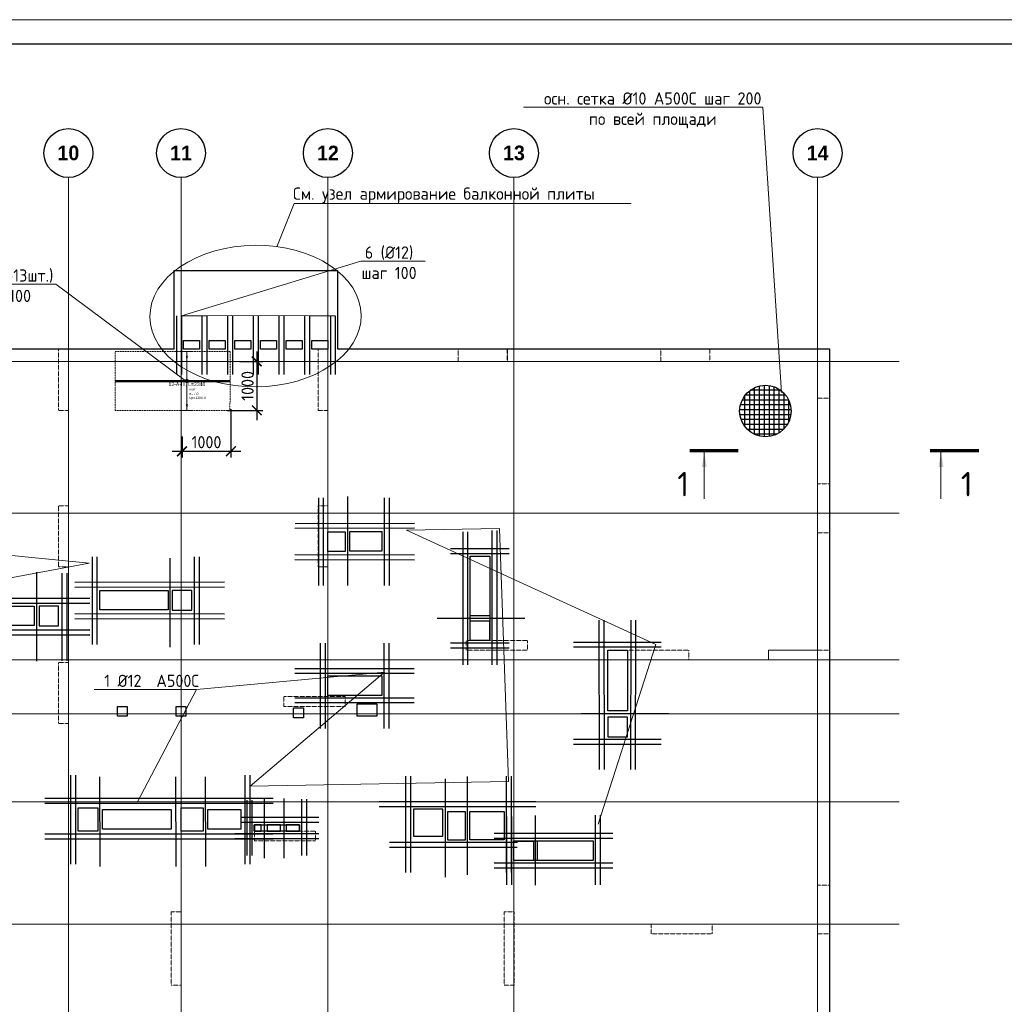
# Model space of a CAD drawing. Header units: millimetres. Extents: x -42044588 to 856694, y -806701 to 941911.
# Tile 858 of 1056: x -68838 to -48730, y -181762 to -161640. Entities that reach past the tile are written whole.
import ezdxf
from ezdxf import colors
from ezdxf.entities.mleader import LeaderData, LeaderLine
from ezdxf.enums import TextEntityAlignment as Align
from ezdxf.math import Vec2, Vec3

# ---------------------------------------------------------------- set-up
doc = ezdxf.new("R2010")
doc.units = ezdxf.units.MM
doc.set_wipeout_variables(frame=1)
for name, pattern in [('01 Штриховая _4 мм_', [6, 3.5, -2.5]), ('______5', [1100, 800, -100, 100, -100]), ('DASHED', [7, 5, -2, 0]), ('GOST2.303 4', [7, 5, -2, 0]), ('осевая', [50.8, 31.75, -6.35, 6.35, -6.35])]:
    doc.linetypes.add(name, pattern=pattern)
for name, color, linetype, lineweight in [('_0.25', 114, 'Continuous', 25), ('_0.5', 94, 'Continuous', 50), ('RAZMER', 100, 'Continuous', 15), ('АрмСтер', 2, 'Continuous', 50), ('контур распр. стерхней', 2, 'GOST2.303 4', 20), ('Оси', 40, '______5', 18), ('Перекрытие ж_бетон', 1, 'Continuous', 30), ('подоснова', 151, 'Continuous', 5), ('РАЗМЕРЫ', 1, 'Continuous', 9), ('СТЕНЫ', 3, 'Continuous', 30), ('ТОНКИЕ', 7, 'Continuous', 9), ('Узлы', 7, 'Continuous', 0)]:
    doc.layers.add(name, color=color, linetype=linetype, lineweight=lineweight)
doc.layers.add('АрмСтер_атрибуты', color=2, linetype='Continuous', lineweight=0, plot=False)
doc.layers.add('Колонна_ бетон', color=7, linetype='Continuous', lineweight=50, true_color=0xb4b496)
doc.layers.add('ТОЛСТЫЕ_ОСНОВНЫЕ', color=6, linetype='Continuous')
doc.styles.add('Century Gothic', font='GOTHIC.TTF')
doc.styles.add('GOST-2.304_Type-B', font='GOST_Common.ttf')
doc.styles.get("Standard").update_dxf_attribs({"font": 'arial.ttf'})
doc.styles.add('Аннотативный', font='arial.ttf')
doc.dimstyles.new('СПДС', dxfattribs={"dimscale": 100, "dimtxt": 2.5, "dimasz": 2, "dimexe": 1.25, "dimexo": 0, "dimtad": 1, "dimdec": 0, "dimrnd": 5, "dimtxsty": 'GOST-2.304_Type-B', "dimblk": 'ARCHTICK', "dimcen": 2.5, "dimdle": 2, "dimclrd": 1, "dimclre": 1, "dimclrt": 1, "dimadec": 0, "dimazin": 2, "dimtfac": 0.75, "dimtdec": 0, "dimtmove": 1, "dimatfit": 3, "dimfxl": 0, "dimtolj": 1, "dimarcsym": 0})

# ---------------------------------------------------------------- blocks, each defined once
blk = doc.blocks.new('*U6686')
at = {"layer": 'ТОЛСТЫЕ_ОСНОВНЫЕ', "color": 6}
blk.add_lwpolyline([(20, 5), (886, 5), (886, 415), (20, 415)], close=True, dxfattribs=at)
at = {"layer": 'ТОНКИЕ'}
blk.add_lwpolyline([(0, 0), (891, 0), (891, 420), (0, 420)], close=True, dxfattribs=at)
blk = doc.blocks.new('NSY101')
at = {"color": 0, "linetype": 'ByBlock', "lineweight": -2}
blk.add_circle((0, 0), 50, dxfattribs=at)
blk = doc.blocks.new('СЛОЖНЫЙ_ОБЪЕКТ_17')
at = {"layer": 'Оси', "color": 16, "linetype": 'Continuous', "lineweight": 25, "transparency": 33554687, "xscale": 9.999999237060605, "yscale": 9.999999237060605, "zscale": 9.999999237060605}
blk.add_blockref('NSY101', (36213, -989), dxfattribs=at)
at = {"layer": 'Оси', "color": 16, "linetype": 'Continuous', "lineweight": 25, "transparency": 33554687, "insert": (36213, -989), "char_height": 300, "width": 620, "attachment_point": 5, "style": 'Century Gothic'}
blk.add_mtext('\\A1;{\\fCentury Gothic|i0|b1;\\H300.000000;\\W1.000000;\\C16;10}\\P', dxfattribs=at)
blk = doc.blocks.new('СЛОЖНЫЙ_ОБЪЕКТ_18')
at = {"layer": 'Оси', "color": 16, "linetype": 'Continuous', "lineweight": 25, "transparency": 33554687, "xscale": 9.999999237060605, "yscale": 9.999999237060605, "zscale": 9.999999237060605}
blk.add_blockref('NSY101', (38513, -989), dxfattribs=at)
at = {"layer": 'Оси', "color": 16, "linetype": 'Continuous', "lineweight": 25, "transparency": 33554687, "insert": (38513, -989), "char_height": 300, "width": 620, "attachment_point": 5, "style": 'Century Gothic'}
blk.add_mtext('\\A1;{\\fCentury Gothic|i0|b1;\\H300.000000;\\W1.000000;\\C16;11}\\P', dxfattribs=at)
blk = doc.blocks.new('СЛОЖНЫЙ_ОБЪЕКТ_19')
at = {"layer": 'Оси', "color": 16, "linetype": 'Continuous', "lineweight": 25, "transparency": 33554687, "xscale": 9.999999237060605, "yscale": 9.999999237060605, "zscale": 9.999999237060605}
blk.add_blockref('NSY101', (41513, -989), dxfattribs=at)
at = {"layer": 'Оси', "color": 16, "linetype": 'Continuous', "lineweight": 25, "transparency": 33554687, "insert": (41513, -989), "char_height": 300, "width": 620, "attachment_point": 5, "style": 'Century Gothic'}
blk.add_mtext('\\A1;{\\fCentury Gothic|i0|b1;\\H300.000000;\\W1.000000;\\C16;12}\\P', dxfattribs=at)
blk = doc.blocks.new('СЛОЖНЫЙ_ОБЪЕКТ_20')
at = {"layer": 'Оси', "color": 16, "linetype": 'Continuous', "lineweight": 25, "transparency": 33554687, "xscale": 9.999999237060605, "yscale": 9.999999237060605, "zscale": 9.999999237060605}
blk.add_blockref('NSY101', (45313, -989), dxfattribs=at)
at = {"layer": 'Оси', "color": 16, "linetype": 'Continuous', "lineweight": 25, "transparency": 33554687, "insert": (45313, -989), "char_height": 300, "width": 620, "attachment_point": 5, "style": 'Century Gothic'}
blk.add_mtext('\\A1;{\\fCentury Gothic|i0|b1;\\H300.000000;\\W1.000000;\\C16;13}\\P', dxfattribs=at)
blk = doc.blocks.new('СЛОЖНЫЙ_ОБЪЕКТ_21')
at = {"layer": 'Оси', "color": 16, "linetype": 'Continuous', "lineweight": 25, "transparency": 33554687, "xscale": 9.999999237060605, "yscale": 9.999999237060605, "zscale": 9.999999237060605}
blk.add_blockref('NSY101', (51513, -989), dxfattribs=at)
at = {"layer": 'Оси', "color": 16, "linetype": 'Continuous', "lineweight": 25, "transparency": 33554687, "insert": (51513, -989), "char_height": 300, "width": 620, "attachment_point": 5, "style": 'Century Gothic'}
blk.add_mtext('\\A1;{\\fCentury Gothic|i0|b1;\\H300.000000;\\W1.000000;\\C16;14}\\P', dxfattribs=at)
blk = doc.blocks.new('оси блок 2')
at = {"layer": 'Оси', "color": 16, "linetype": 'осевая', "lineweight": 0, "ltscale": 0.25, "transparency": 33554687}
for p, q in [((-54204.7, -322543), (-54204.7, -347914.1)), ((-51904.7, -322543), (-51904.7, -347914.1)), ((-48904.7, -322543), (-48904.7, -347914.1)), ((-45104.7, -322543), (-45104.7, -347914.1)), ((-38904.7, -322543), (-38904.7, -347914.1)), ((-89822.3, -326301.3), (-37238.5, -326301.3)), ((-89822.3, -329401.3), (-37238.5, -329401.3)), ((-89822.3, -332401.3), (-37238.5, -332401.3)), ((-89822.3, -333501.3), (-37238.5, -333501.3)), ((-89822.3, -335301.3), (-37238.5, -335301.3)), ((-89822.3, -337801.3), (-37238.5, -337801.3))]:
    blk.add_line(p, q, dxfattribs=at)
at = {"layer": 'Оси', "color": 16, "linetype": 'Continuous', "lineweight": 25, "transparency": 33554687}
for name in ['СЛОЖНЫЙ_ОБЪЕКТ_17', 'СЛОЖНЫЙ_ОБЪЕКТ_18', 'СЛОЖНЫЙ_ОБЪЕКТ_19', 'СЛОЖНЫЙ_ОБЪЕКТ_20', 'СЛОЖНЫЙ_ОБЪЕКТ_21']:
    blk.add_blockref(name, (-90418.2, -321053.5), dxfattribs=at)
blk = doc.blocks.new('_None')
blk = doc.blocks.new('*U1262')
at = {"layer": 'РАЗМЕРЫ'}
for p, q in [((112, 600), (-112, 600)), ((112, -600), (-112, -600))]:
    blk.add_line(p, q, dxfattribs=at)
at = {"layer": 'РАЗМЕРЫ', "ltscale": 15}
blk.add_line((0, -600), (0, 600), dxfattribs=at)
at = {"layer": 'РАЗМЕРЫ'}
for points in [[(0, 600), (21, 475), (-21, 475)], [(0, -600), (21, -475), (-21, -475)]]:
    blk.add_solid(points, dxfattribs=at)
at = {"layer": 'АрмСтер_атрибуты', "color": 215, "ltscale": 15, "style": 'Аннотативный'}
for s, p in [('шаг', (51, -194)), ('Lр=', (50, -368)), ('n=', (51, -285))]:
    blk.add_text(s, height=50, dxfattribs=at).set_placement(p)
at = {"layer": 'АрмСтер_атрибуты', "color": 215, "style": 'Аннотативный'}
for tag, p, flags in [('ШАГ', (191, -194), 10), ('КОЛ', (138, -285), 8), ('ШИРИНА', (173, -368), 8)]:
    blk.add_attdef(tag, p, '', height=50, dxfattribs=dict(at, flags=flags))
at = {"layer": 'АрмСтер_атрибуты', "flags": 9}
for tag, p in [('МАССА', (-1034, -1210)), ('ОБОЗНАЧЕНИЕ', (-1034, -1324))]:
    blk.add_attdef(tag, p, '', height=75, dxfattribs=at)
at = {"linetype": 'Continuous', "lineweight": 0}
blk.add_wipeout([(35, 0), (28, 21), (11, 33), (-11, 33), (-28, 21), (-35, 0), (-28, -21), (-11, -33), (11, -33), (28, -21)], dxfattribs=at)
at = {"color": 0, "linetype": 'ByBlock', "lineweight": -2, "ltscale": 100}
blk.add_line((-1463, 0), (877, 0), dxfattribs=at)
at = {"layer": 'РАЗМЕРЫ'}
blk.add_circle((0, 0), 35, dxfattribs=at)
at = {"layer": 'АрмСтер_атрибуты', "style": 'Аннотативный', "flags": 8}
blk.add_attdef('ПОЗ', (110, 30), '', height=75, dxfattribs=at)
blk.add_attdef('НАИМЕНОВАНИЕ', text='', height=75, dxfattribs=at).set_placement((0, -29), align=Align.TOP_CENTER)
blk = doc.blocks.new('_ArchTick')
at = {"color": 0, "linetype": 'ByBlock', "const_width": 0.15}
blk.add_lwpolyline([(-0.5, -0.5), (0.5, 0.5)], dxfattribs=at)
blk = doc.blocks.new('*D1676')
at = {"layer": 'DEFPOINTS', "color": 0, "transparency": 16777216}
for p in [(-64523, -169603, 360), (-65523, -170159), (-64523, -170461)]:
    blk.add_point(p, dxfattribs=at)
at = {"layer": 'РАЗМЕРЫ', "color": 1, "lineweight": -2, "transparency": 16777216}
for p, q in [((-64523, -169603), (-64523, -170586)), ((-65523, -170159), (-65523, -170586)), ((-65723, -170461), (-64323, -170461))]:
    blk.add_line(p, q, dxfattribs=at)
at = {"layer": 'РАЗМЕРЫ', "color": 1, "lineweight": -2, "transparency": 16777216, "xscale": 200, "yscale": 200, "zscale": 200, "rotation": 180}
blk.add_blockref('_ArchTick', (-65523, -170461), dxfattribs=at)
at = {"layer": 'РАЗМЕРЫ', "color": 1, "lineweight": -2, "transparency": 16777216, "xscale": 200, "yscale": 200, "zscale": 200}
blk.add_blockref('_ArchTick', (-64523, -170461), dxfattribs=at)
at = {"layer": 'РАЗМЕРЫ', "color": 1, "lineweight": 0, "transparency": 16777216, "insert": (-65023, -170274), "char_height": 250, "attachment_point": 5, "style": 'GOST-2.304_Type-B'}
blk.add_mtext('\\A1;1000', dxfattribs=at)
blk = doc.blocks.new('*D1677')
at = {"layer": 'DEFPOINTS', "color": 0, "transparency": 16777216}
for p in [(-64352, -168624), (-64597, -169624, 360), (-63996, -169624)]:
    blk.add_point(p, dxfattribs=at)
at = {"layer": 'РАЗМЕРЫ', "color": 1, "lineweight": -2, "transparency": 16777216}
for p, q in [((-63996, -168424), (-63996, -169824)), ((-64352, -168624), (-63871, -168624)), ((-64597, -169624), (-63871, -169624))]:
    blk.add_line(p, q, dxfattribs=at)
at = {"layer": 'РАЗМЕРЫ', "color": 1, "lineweight": -2, "transparency": 16777216, "xscale": 200, "yscale": 200, "zscale": 200}
for p, rotation in [((-63996, -168624), 90), ((-63996, -169624), 270)]:
    blk.add_blockref('_ArchTick', p, dxfattribs=dict(at, rotation=rotation))
at = {"layer": 'РАЗМЕРЫ', "color": 1, "lineweight": 0, "transparency": 16777216, "insert": (-64184, -169124), "char_height": 250, "attachment_point": 5, "rotation": 90, "style": 'GOST-2.304_Type-B'}
blk.add_mtext('\\A1;1000', dxfattribs=at)
blk = doc.blocks.new('подложка стн 1-го этажа')
at = {"layer": 'Колонна_ бетон', "color": 252, "linetype": 'DASHED', "lineweight": 0, "ltscale": 0.5, "true_color": 0x939598, "transparency": 33554687}
for p, q in [((55094, 26362, -200), (55094, 26362, -200)), ((54844, 26112, -200), (54844, 26112, -200)), ((39544, 23162, -200), (39344, 23162, -200)), ((39344, 23162, -200), (39344, 23162, -200)), ((39344, 21912, -200), (39344, 23162, -200)), ((39544, 23162, -200), (39544, 23162, -200)), ((39544, 23162, -200), (39544, 21912, -200)), ((44644, 23162, -200), (44644, 23162, -200)), ((44644, 23162, -200), (44844, 23162, -200)), ((44644, 23162, -200), (44644, 21912, -200)), ((44844, 23162, -200), (44844, 23162, -200)), ((44844, 21912, -200), (44844, 23162, -200)), ((39344, 21912, -200), (39544, 21912, -200)), ((39344, 21912, -200), (39344, 21912, -200)), ((39544, 21912, -200), (39544, 21912, -200)), ((44844, 21912, -200), (44644, 21912, -200)), ((44644, 21912, -200), (44644, 21912, -200)), ((44844, 21912, -200), (44844, 21912, -200)), ((47669, 20412, -200), (47669, 20212, -200)), ((48919, 20412, -200), (47669, 20412, -200)), ((47669, 20412, -200), (47669, 20412, -200)), ((48919, 20412, -200), (48919, 20412, -200)), ((48919, 20212, -200), (48919, 20412, -200)), ((47669, 20212, -200), (47669, 20212, -200)), ((48919, 20212, -200), (47669, 20212, -200)), ((48919, 20212, -200), (48919, 20212, -200)), ((50964, 20212, -200), (50964, 20012, -200)), ((50964, 20212, -200), (50964, 20212, -200)), ((52214, 20212, -200), (50964, 20212, -200)), ((52214, 20212, -200), (52214, 20012, -200)), ((52214, 20212, -200), (52214, 20212, -200)), ((39344, 19962, -200), (39344, 19962, -200)), ((39544, 19962, -200), (39344, 19962, -200)), ((39344, 18712, -200), (39344, 19962, -200)), ((39544, 19962, -200), (39544, 19962, -200)), ((39544, 19962, -200), (39544, 18712, -200)), ((50964, 20012, -200), (50964, 20012, -200)), ((50964, 20012, -200), (52214, 20012, -200)), ((52214, 20012, -200), (52214, 20012, -200)), ((43944, 19062, -200), (43944, 19262, -200)), ((43944, 19262, -200), (43944, 19262, -200)), ((45194, 19262, -200), (43944, 19262, -200)), ((45194, 19262, -200), (45194, 19262, -200)), ((45194, 19262, -200), (45194, 19062, -200)), ((43944, 19062, -200), (43944, 19062, -200)), ((45194, 19062, -200), (43944, 19062, -200)), ((45194, 19062, -200), (45194, 19062, -200)), ((39344, 18712, -200), (39344, 18712, -200)), ((39544, 18712, -200), (39344, 18712, -200)), ((39544, 18712, -200), (39544, 18712, -200)), ((43343, 16512, -200), (43343, 16512, -200)), ((44593, 16512, -200), (43343, 16512, -200)), ((43343, 16512, -200), (43343, 16312, -200)), ((44593, 16512, -200), (44593, 16512, -200)), ((44593, 16312, -200), (44593, 16512, -200)), ((43343, 16312, -200), (43343, 16312, -200)), ((43343, 16312, -200), (44593, 16312, -200)), ((44593, 16312, -200), (44593, 16312, -200)), ((41644, 14862, -200), (41644, 14862, -200)), ((41644, 14862, -200), (41844, 14862, -200)), ((41644, 13362, -200), (41644, 14862, -200)), ((41844, 14862, -200), (41844, 14862, -200)), ((41844, 13362, -200), (41844, 14862, -200)), ((48644, 14862, -200), (48444, 14862, -200)), ((48444, 14862, -200), (48444, 14862, -200)), ((48444, 13362, -200), (48444, 14862, -200)), ((48644, 14862, -200), (48644, 14862, -200)), ((48644, 14862, -200), (48644, 13362, -200)), ((51444, 14412, -200), (51444, 14612, -200)), ((51444, 14612, -200), (51444, 14612, -200)), ((51444, 14612, -200), (52694, 14612, -200)), ((52694, 14612, -200), (52694, 14412, -200)), ((52694, 14612, -200), (52694, 14612, -200)), ((51444, 14412, -200), (51444, 14412, -200)), ((52694, 14412, -200), (51444, 14412, -200)), ((52694, 14412, -200), (52694, 14412, -200)), ((41844, 13362, -200), (41644, 13362, -200)), ((41644, 13362, -200), (41644, 13362, -200)), ((41844, 13362, -200), (41844, 13362, -200)), ((48444, 13362, -200), (48644, 13362, -200)), ((48444, 13362, -200), (48444, 13362, -200)), ((48644, 13362, -200), (48644, 13362, -200))]:
    blk.add_line(p, q, dxfattribs=at)
for points, elevation in [([(39344, 26362), (39544, 26362), (39544, 25112), (39344, 25112)], -560), ([(44644, 26362), (44844, 26362), (44844, 25112), (44644, 25112)], -560), ([(47504, 26362), (48504, 26362), (48504, 26112), (47504, 26112)], -360), ([(47504, 26362), (48514, 26362), (48514, 26112), (47504, 26112)], -560), ([(51644, 26362), (52644, 26362), (52644, 26112), (51644, 26112)], -360), ([(54844, 26362), (55094, 26362), (55094, 25362), (54844, 25362)], -560), ([(54844, 23612), (55094, 23612), (55094, 22612), (54844, 22612)], -360), ([(54844, 23612), (55094, 23612), (55094, 22612), (54844, 22612)], -560), ([(55094, 20212), (53844, 20212), (53844, 20012), (55094, 20012)], -560), ([(54844, 15412), (55094, 15412), (55094, 14412), (54844, 14412)], -560)]:
    blk.add_lwpolyline(points, close=True, dxfattribs=dict(at, elevation=elevation))
at = {"layer": 'СТЕНЫ', "color": 252, "linetype": 'DASHED', "lineweight": 0, "ltscale": 0.5, "true_color": 0x939598, "transparency": 33554687}
for p, q in [((53844, 20212, -200), (54844, 20212, -200)), ((53844, 20012, -200), (53844, 20212, -200)), ((53844, 20212, -200), (53844, 20212, -200)), ((54844, 20212, -200), (54844, 20212, -200)), ((53844, 20012, -200), (53844, 20012, -200)), ((53844, 20012, -200), (54844, 20012, -200)), ((54844, 20012, -200), (54844, 20012, -200))]:
    blk.add_line(p, q, dxfattribs=at)
blk = doc.blocks.new('обрамление Х')
blk.add_blockref('подложка стн 1-го этажа', (-104622, -195071, 560))
blk = doc.blocks.new('*U4607')
at = {"layer": '_0.25', "ltscale": 100}
blk.add_lwpolyline([(0, 402), (1619, 402), (1619, 0), (0, 0)], close=True, dxfattribs=at)
at = {"layer": '_0.5', "color": 7, "lineweight": 30, "ltscale": 100}
for p, q in [((-150, 902), (-150, -500)), ((-50, 902), (-50, -500)), ((1669, -500), (1669, 927)), ((1769, -500), (1769, 927)), ((2019, 552), (-400, 552)), ((2019, 452), (-400, 452)), ((-400, -50), (2019, -50)), ((-400, -150), (2019, -150))]:
    blk.add_line(p, q, dxfattribs=at)
blk = doc.blocks.new('*U6769')
at = {"layer": '_0.25', "ltscale": 100}
blk.add_lwpolyline([(0, 130), (920, 130), (920, 0), (0, 0)], close=True, dxfattribs=at)
at = {"layer": '_0.5', "color": 7, "lineweight": 30, "ltscale": 100}
for p, q in [((-150, 630), (-150, -500)), ((-50, 630), (-50, -500)), ((970, -500), (970, 655)), ((1070, -500), (1070, 655)), ((1320, 280), (-256, 280)), ((1320, 180), (-256, 180)), ((-400, -50), (1320, -50)), ((-400, -150), (1320, -150))]:
    blk.add_line(p, q, dxfattribs=at)
blk = doc.blocks.new('*U6770')
at = {"layer": '_0.25', "ltscale": 100}
blk.add_lwpolyline([(0, 1722), (401, 1722), (401, 0), (0, 0)], close=True, dxfattribs=at)
at = {"layer": '_0.5', "color": 7, "lineweight": 30, "ltscale": 100}
for p, q in [((-150, 2222), (-150, -500)), ((-50, 2222), (-50, -500)), ((451, -500), (451, 2247)), ((551, -500), (551, 2247)), ((801, 1872), (-400, 1872)), ((801, 1772), (-400, 1772)), ((-400, -50), (801, -50)), ((-400, -150), (801, -150))]:
    blk.add_line(p, q, dxfattribs=at)
blk = doc.blocks.new('блочина')
at = {"layer": 'Перекрытие ж_бетон', "color": 4}
for points in [[(140763, 63798), (140763, 63398), (140413, 63398), (140413, 63798)], [(140861, 63400), (140861, 63800), (141511, 63800), (141511, 63400)], [(143317, 63300), (143717, 63300), (143717, 62080), (143317, 62080)], [(135753, 62200), (135753, 62600), (137153, 62600), (137153, 62200)], [(137233, 62598), (137233, 62198), (137633, 62198), (137633, 62598)], [(133013, 61880), (133013, 62280), (134413, 62280), (134413, 61880)], [(134513, 62278), (134513, 61878), (134913, 61878), (134913, 62278)], [(146133, 61378), (146533, 61378), (146533, 60138), (146133, 60138)], [(140413, 60455), (140413, 60855), (141513, 60855), (141513, 60455)], [(141413, 60030), (141013, 60030), (141013, 60280), (141413, 60280)], [(135313, 58158), (135713, 58158), (135713, 57678), (135313, 57678)], [(137413, 58158), (137863, 58158), (137863, 57678), (137413, 57678)], [(135813, 57720), (135813, 58120), (137213, 58120), (137213, 57720)], [(137963, 57720), (137963, 58120), (138633, 58120), (138633, 57720)], [(142763, 57580), (142763, 58130), (142163, 58130), (142163, 57580)], [(143213, 58078), (143213, 57498), (142862, 57498), (142862, 58078)], [(143313, 57500), (143313, 58080), (144013, 58080), (144013, 57500)], [(144613, 57478), (144613, 57078), (144213, 57078), (144213, 57478)], [(144693, 57080), (144693, 57480), (145833, 57480), (145833, 57080)]]:
    blk.add_lwpolyline(points, close=True, dxfattribs=at)
for points, elevation in [([(143318, 61978), (143716, 61978), (143716, 61578), (143318, 61578)], 4500), ([(139052, 57810), (138912, 57810), (138912, 57680), (139052, 57680)], 360), ([(139442, 57810), (139172, 57810), (139172, 57680), (139442, 57680)], 360), ([(139832, 57810), (139562, 57810), (139562, 57680), (139832, 57680)], 360)]:
    blk.add_lwpolyline(points, close=True, dxfattribs=dict(at, elevation=elevation))
at = {"layer": 'Перекрытие ж_бетон', "color": 4, "ltscale": 100}
for points in [[(136313, 60028), (136113, 60028), (136113, 60228), (136313, 60228)], [(139913, 60198), (139913, 59998), (139713, 59998), (139713, 60198)]]:
    blk.add_lwpolyline(points, close=True, dxfattribs=at)
at = {"layer": 'Перекрытие ж_бетон', "color": 4, "ltscale": 100, "elevation": 4500}
blk.add_lwpolyline([(137513, 60028), (137313, 60028), (137313, 60228), (137513, 60228)], close=True, dxfattribs=at)
at = {"layer": 'РАЗМЕРЫ', "color": 4, "lineweight": 30}
blk.add_lwpolyline([(146533, 60010), (146133, 60010), (146133, 59610), (146533, 59610)], close=True, dxfattribs=at)

msp = doc.modelspace()

# ---------------------------------------------------------------- linework, layer by layer
at = {"color": 2, "lineweight": 25, "ltscale": 100}
for p, q in [((-53935.065, -169225.056, 360), (-53935.065, -170050.145, 360)), ((-53301.105, -169213.162, 360), (-53917.116, -169213.162, 360)), ((-53835.065, -169162.713, 360), (-53835.065, -170112.489, 360)), ((-53735.065, -169126.872, 360), (-53735.065, -170148.33, 360)), ((-53635.065, -169112.082, 360), (-53635.065, -170163.119, 360)), ((-53535.065, -169116.548, 360), (-53535.065, -170158.653, 360)), ((-53435.065, -169140.79, 360), (-53435.065, -170134.412, 360)), ((-53335.065, -169187.993, 360), (-53335.065, -170087.208, 360)), ((-53134.223, -169413.162, 360), (-54083.999, -169413.162, 360)), ((-54035.065, -169329.596, 360), (-54035.065, -169945.606, 360)), ((-53196.566, -169313.162, 360), (-54021.655, -169313.162, 360)), ((-53235.065, -169266.828, 360), (-53235.065, -170008.374, 360)), ((-53135.065, -169407.822, 360), (-53135.065, -169867.38, 360)), ((-53083.592, -169613.162, 360), (-54134.629, -169613.162, 360)), ((-53098.381, -169513.162, 360), (-54119.84, -169513.162, 360)), ((-53088.058, -169713.162, 360), (-54130.163, -169713.162, 360)), ((-53112.3, -169813.162, 360), (-54105.922, -169813.162, 360)), ((-53159.503, -169913.162, 360), (-54058.718, -169913.162, 360)), ((-53238.338, -170013.162, 360), (-53979.884, -170013.162, 360)), ((-53379.332, -170113.162, 360), (-53838.889, -170113.162, 360))]:
    msp.add_line(p, q, dxfattribs=at)
at = {"lineweight": 30}
for p, q in [((-62737.173, -171413.837, -360), (-62737.173, -173203.837, -360)), ((-62637.173, -171413.837, -360), (-62637.173, -173203.837, -360)), ((-62141.733, -171385.831, -360), (-62141.733, -173205.831, -360)), ((-61394.525, -171413.837, -360), (-61394.525, -173203.837, -360)), ((-61294.525, -171413.837, -360), (-61294.525, -173203.837, -360)), ((-60774.525, -172033.837, -360), (-63221.358, -172039.11, -360)), ((-60774.525, -171933.837, -360), (-63211.762, -171940.421, -360)), ((-67359.072, -172618.059, -360), (-67359.072, -174408.059, -360)), ((-67259.072, -172618.059, -360), (-67259.072, -174408.059, -360)), ((-65771.899, -172643.428, -360), (-65771.899, -174463.427, -360)), ((-65274.204, -172618.059, -360), (-65274.204, -174408.059, -360)), ((-65174.204, -172618.059, -360), (-65174.204, -174408.059, -360)), ((-60774.525, -172583.837, -360), (-63221.358, -172578.564, -360)), ((-60774.525, -172683.837, -360), (-63221.358, -172678.564, -360)), ((-68495.44, -172929.176, -360), (-68495.44, -174749.176, -360)), ((-67974.06, -172952.687, -360), (-67974.06, -174742.687, -360)), ((-67874.06, -172952.687, -360), (-67874.06, -174742.687, -360)), ((-64654.204, -173138.059, -360), (-67709.274, -173144.642, -360)), ((-64654.204, -173238.059, -360), (-67709.274, -173244.642, -360)), ((-67404.225, -173466.646, -355.112), (-71059.296, -173473.23, -355.112)), ((-67404.225, -173569.049, -355.112), (-71059.296, -173575.633, -355.112)), ((-67404.225, -173566.646, -355.112), (-70459.296, -173573.23, -355.112)), ((-64654.204, -173788.059, -360), (-67709.274, -173781.475, -360)), ((-64654.204, -173888.059, -360), (-67709.274, -173881.475, -360)), ((-60308.755, -173873.625, 120.058), (-58518.755, -173873.625, 120.058)), ((-57008.399, -173908.745), (-57001.816, -176963.815)), ((-56908.399, -173908.745), (-56901.816, -176963.815)), ((-56358.399, -173908.745), (-56364.983, -176963.815)), ((-56258.399, -173908.745), (-56264.983, -176963.815)), ((-67404.06, -174111.057, -360), (-71059.13, -174117.64, -360)), ((-67404.06, -174212.235, -360), (-71059.13, -174218.818, -360)), ((-67404.06, -174122.687, -360), (-70459.13, -174116.103, -360)), ((-67404.06, -174222.687, -360), (-70459.13, -174216.103, -360)), ((-62699.276, -174383.745, -360), (-62699.276, -176123.745, -360)), ((-62599.276, -174383.745, -360), (-62599.276, -176123.745, -360)), ((-61398.868, -174383.745, -360), (-61398.868, -176123.745, -360)), ((-61298.868, -174383.745, -360), (-61298.868, -176123.745, -360)), ((-60779.072, -174903.745, -360), (-63219.276, -174903.745, -360)), ((-60779.072, -175003.745, -360), (-63219.276, -175003.745, -360)), ((-60779.072, -175503.745, -360), (-63219.276, -175503.745, -360)), ((-60779.072, -175603.745, -360), (-63219.276, -175603.745, -360)), ((-55582.416, -175823.968), (-57372.416, -175823.968)), ((-67799.275, -177080.745, -360), (-67799.275, -178900.745, -360)), ((-67699.275, -177080.745, -360), (-67699.275, -178900.745, -360)), ((-67206.9, -177114.932, -360), (-67201.796, -178948.01, -360)), ((-65656.822, -177114.932, -360), (-65651.717, -178948.01, -360)), ((-65050.192, -177114.932, -360), (-65045.087, -178948.01, -360)), ((-64240.894, -177080.745, -360), (-64240.894, -178900.745, -360)), ((-64140.894, -177080.745, -360), (-64140.894, -178900.745, -360)), ((-60952.91, -179069.577), (-60952.91, -177099.697)), ((-60852.91, -179069.577), (-60852.91, -177099.697)), ((-60150.757, -177155.265, -360), (-60149.473, -179165.101, -360)), ((-59702.029, -177108.326, -360), (-59700.745, -179118.161, -360)), ((-58895.582, -179069.577), (-58895.582, -177099.697)), ((-58795.582, -179069.577), (-58795.582, -177099.697)), ((-63661.901, -177557.233, -360), (-68322.104, -177557.233, -360)), ((-63661.901, -177657.233, -360), (-68322.104, -177657.233, -360)), ((-63843.246, -177558.447, 360), (-63843.246, -178775.134, 360)), ((-63444.03, -177558.447, 360), (-63444.03, -178775.134, 360)), ((-58299.029, -177623.439), (-61497.411, -177623.439)), ((-58299.029, -177723.439), (-61497.411, -177723.439)), ((-58308.961, -177902.235, -360), (-58308.961, -179327.873, -360)), ((-63661.901, -178287.233, -360), (-68322.104, -178287.233, -360)), ((-63661.901, -178387.233, -360), (-68322.104, -178387.233, -360)), ((-58671.082, -178455.319), (-61284.658, -178455.319)), ((-58678.491, -178555.319), (-61284.658, -178555.319))]:
    msp.add_line(p, q, dxfattribs=at)
at = {"lineweight": 25}
for p, q in [((-57528.399, -174359.781), (-55738.399, -174359.781)), ((-57528.399, -174459.781), (-55738.399, -174459.781)), ((-57528.399, -176346.318), (-55738.399, -176346.318)), ((-57528.399, -176446.318), (-55738.399, -176446.318))]:
    msp.add_line(p, q, dxfattribs=at)
at = {"ltscale": 100}
msp.add_circle((-53608.436, -169637.601, 360), 526.193, dxfattribs=at)
at = {"layer": 'RAZMER', "lineweight": 30}
for points, elevation in [([(-65635.526, -167694.195), (-65635.568, -168894.195)], 0.196), ([(-65535.526, -167694.195), (-65535.568, -168894.195)], 0.196), ([(-65118.274, -167694.195), (-65118.316, -168894.195)], 0.178), ([(-65018.274, -167694.195), (-65018.316, -168894.195)], 0.178), ([(-64593.287, -167694.195), (-64593.329, -168894.195)], 0.196), ([(-64493.287, -167694.195), (-64493.329, -168894.195)], 0.196), ([(-64068.208, -167694.195), (-64068.249, -168894.195)], 0.107), ([(-63968.208, -167694.195), (-63968.249, -168894.195)], 0.107), ([(-63543.314, -167694.195), (-63543.356, -168894.195)], 0.231), ([(-63443.314, -167694.195), (-63443.356, -168894.195)], 0.231), ([(-63018.327, -167694.195), (-63018.369, -168894.195)], 0.249), ([(-62918.327, -167694.195), (-62918.369, -168894.195)], 0.249), ([(-62493.341, -167694.195), (-62493.382, -168894.195)], 0.178), ([(-62393.341, -167694.195), (-62393.382, -168894.195)], 0.178)]:
    msp.add_lwpolyline(points, dxfattribs=dict(at, elevation=elevation))
at = {"layer": 'контур распр. стерхней', "linetype": '01 Штриховая _4 мм_', "elevation": 360}
msp.add_lwpolyline([(-64543.125, -169624.195), (-66887.682, -169624.195), (-66885.4, -168424.195), (-64540.844, -168424.195)], close=True, dxfattribs=at)
at = {"layer": 'Перекрытие ж_бетон'}
msp.add_lwpolyline([(-72293.202, -185274.195), (-65643.202, -185274.195), (-65643.202, -186874.194), (-62293.662, -186874.194), (-62293.667, -185274.194), (-52293.202, -185274.195), (-52293.202, -168374.195), (-62343.202, -168374.195), (-62343.202, -166774.196), (-65693.202, -166774.196), (-65693.202, -168374.195), (-79133.202, -168374.195)], dxfattribs=at)
for points, elevation in [([(-65168.215, -168374.195), (-65493.215, -168374.195), (-65493.215, -168194.195), (-65168.215, -168194.195)], 0.018), ([(-64643.135, -168374.195), (-64968.135, -168374.195), (-64968.135, -168194.195), (-64643.135, -168194.195)], -0.071), ([(-64118.242, -168374.195), (-64443.242, -168374.195), (-64443.242, -168194.195), (-64118.242, -168194.195)], 0.036), ([(-63593.162, -168374.195), (-63918.162, -168374.195), (-63918.162, -168194.195), (-63593.162, -168194.195)], -0.053), ([(-63068.268, -168374.195), (-63393.268, -168374.195), (-63393.268, -168194.195), (-63068.268, -168194.195)], 0.071), ([(-62543.282, -168374.195), (-62868.282, -168374.195), (-62868.282, -168194.195), (-62543.282, -168194.195)], 0.089)]:
    msp.add_lwpolyline(points, close=True, dxfattribs=dict(at, elevation=elevation))
at = {"layer": 'Узлы', "color": 1, "linetype": 'Continuous', "lineweight": 0}
for p, q in [((-54858.088, -170481.539, 3100), (-54858.088, -171431.539, 3100)), ((-50022.949, -170481.539, 3100), (-50022.949, -171431.539, 3100))]:
    msp.add_line(p, q, dxfattribs=at)
at = {"layer": 'Узлы', "color": 1, "linetype": 'Continuous', "lineweight": 0, "const_width": 70, "elevation": 3100}
for points in [[(-55158.088, -170446.539), (-54158.088, -170446.539)], [(-50246.079, -170446.539), (-49246.079, -170446.539)]]:
    msp.add_lwpolyline(points, dxfattribs=at)
at = {"layer": 'Узлы', "color": 1, "linetype": 'Continuous', "lineweight": 0}
for points in [[(-54858.088, -170481.539, 3100), (-54908.366, -170781.99, 3100), (-54807.81, -170781.99, 3100)], [(-50022.949, -170481.539, 3100), (-50073.227, -170781.99, 3100), (-49972.671, -170781.99, 3100)]]:
    msp.add_solid(points, dxfattribs=at)

# ---------------------------------------------------------------- block references
at = {"xscale": 100, "yscale": 100, "zscale": 100}
msp.add_blockref('*U6686', (-107446.055, -203640.191), dxfattribs=at)
msp.add_blockref('блочина', (-202956.329, -235903.087))
at = {"ltscale": 100}
for name, p in [('*U6770', (-59640.759, -174325.361, 4500)), ('*U6769', (-64046.26, -178223.36, 360)), ('*U4607', (-58745.024, -178823.475))]:
    msp.add_blockref(name, p, dxfattribs=at)
at = {"layer": 'РАЗМЕРЫ'}
msp.add_blockref('оси блок 2', (-13638.484, 157677.301), dxfattribs=at)

# ---------------------------------------------------------------- texts
at = {"layer": 'РАЗМЕРЫ', "char_height": 500, "attachment_point": 5, "style": 'GOST-2.304_Type-B'}
for insert in [(-55288.088, -171131.539, 3100), (-49497.518, -171131.539, 3100)]:
    msp.add_mtext_dynamic_manual_height_columns('1', width=723.87981, gutter_width=25, heights=[0], dxfattribs=dict(at, insert=insert))
at = {"layer": 'Узлы', "color": 80, "linetype": 'Continuous', "lineweight": 0, "style": 'GOST-2.304_Type-B'}
msp.add_text('Плита на отм. +18,900(нижнее армирование)', height=500, dxfattribs=at).set_placement((-82520.278, -163410.63))

# ---------------------------------------------------------------- leaders
at = {"layer": 'подоснова', "color": 2, "ltscale": 0.3}
ml = msp.add_multileader_mtext('Standard', dxfattribs=at)
ml.set_content('осн. сетка %%C10 А500С шаг 200\\Pпо всей площади', color=2, style='GOST-2.304_Type-B')
ml.set_leader_properties(color=256, linetype='ByLayer', lineweight=15)
ml.set_arrow_properties(name='NONE')
ml.build(insert=Vec2(0, 0))
ml.multileader.update_dxf_attribs({"text_left_attachment_type": 6, "text_right_attachment_type": 6, "dogleg_length": 0.1, "arrow_head_size": 18})
ctx = ml.context
ctx.base_point, ctx.char_height, ctx.arrow_head_size, ctx.landing_gap_size, ctx.plane_origin = Vec3(-58155.87, -163424.837, 360), 250, 18, 20, Vec3(-55346.799, -164558.278, 360)
ctx.left_attachment, ctx.right_attachment, ctx.text_align_type = 6, 6, 1
notes = []
notes.append((ctx, [(1, (1, 1, 0), (-53662.74, -163424.837, 360), (-1, 0), 0.1, [(0, [(-53279.236, -169257.759, 360)], 0, [])])]))
ctx.mtext.insert, ctx.mtext.alignment, ctx.mtext.flow_direction = Vec3(-55909.355, -163124.837, 360), 2, 5
ml = msp.add_multileader_mtext('Standard', dxfattribs=at)
ml.set_content('\\pxi0.391,qc;{\\C80;См. узел армирование балконной плиты}', color=2, style='GOST-2.304_Type-B')
ml.set_leader_properties(color=256, linetype='ByLayer', lineweight=15)
ml.set_arrow_properties(name='NONE')
ml.build(insert=Vec2(0, 0))
ml.multileader.update_dxf_attribs({"text_left_attachment_type": 6, "text_right_attachment_type": 6, "dogleg_length": 0.1, "arrow_head_size": 18})
ctx = ml.context
ctx.base_point, ctx.char_height, ctx.arrow_head_size, ctx.landing_gap_size, ctx.plane_origin = Vec3(-63233.363, -165394.897), 250, 18, 20, Vec3(-70717.615, -165241.641)
ctx.left_attachment, ctx.right_attachment, ctx.text_align_type = 6, 6, 1
notes.append((ctx, [(0, (1, 1, 0), (-63233.463, -165394.897), (1, 0), 0.1, [(0, [(-63583.364, -166279.55)], 0, [])])]))
ctx.mtext.insert, ctx.mtext.alignment, ctx.mtext.flow_direction = Vec3(-60223.401, -165069.897), 2, 5
ml = msp.add_multileader_mtext('Standard', dxfattribs=at)
ml.set_content('6 (%%C12)\\Pшаг 100', color=2, style='GOST-2.304_Type-B')
ml.set_leader_properties(color=256, linetype='ByLayer', lineweight=15)
ml.set_arrow_properties(name='NONE')
ml.build(insert=Vec2(0, 0))
ml.multileader.update_dxf_attribs({"text_left_attachment_type": 6, "text_right_attachment_type": 6, "dogleg_length": 0.1, "arrow_head_size": 18})
ctx = ml.context
ctx.base_point, ctx.char_height, ctx.arrow_head_size, ctx.landing_gap_size, ctx.plane_origin = Vec3(-61870.569, -166573.747, 720.089), 250, 18, 20, Vec3(-65372.947, -166986.988, 720.089)
ctx.left_attachment, ctx.right_attachment, ctx.text_align_type = 6, 6, 1
notes.append((ctx, [(0, (1, 1, 0), (-61870.669, -166573.747, 720.089), (1, 0), 0.1, [(6, [(-62393.341, -167694.195, 720.089), (-62918.327, -167694.195, 720.089), (-63457.598, -167688.593, 720.089), (-63968.208, -167694.195, 720.089), (-64507.665, -167688.593, 720.089), (-65018.274, -167694.195, 720.089), (-65535.526, -167694.195, 720.089)], 0, [])])]))
ctx.mtext.insert, ctx.mtext.alignment, ctx.mtext.flow_direction = Vec3(-61295.266, -166273.747, 720.089), 2, 5
ml = msp.add_multileader_mtext('Standard', dxfattribs=at)
ml.set_content('1 %%C12  А500С', color=2, style='GOST-2.304_Type-B')
ml.set_leader_properties(color=256, linetype='ByLayer', lineweight=15)
ml.set_arrow_properties(name='NONE')
ml.build(insert=Vec2(0, 0))
ml.multileader.update_dxf_attribs({"text_left_attachment_type": 6, "text_right_attachment_type": 6, "dogleg_length": 0.1, "arrow_head_size": 18})
ctx = ml.context
ctx.base_point, ctx.char_height, ctx.arrow_head_size, ctx.landing_gap_size, ctx.plane_origin = Vec3(-81941.333, -171480.017, 720), 250, 18, 20, Vec3(-90916.919, -170331.59, 720)
ctx.left_attachment, ctx.right_attachment, ctx.text_align_type = 6, 6, 1
notes.append((ctx, [(1, (1, 1, 0), (-80119.415, -171480.017, 720), (-1, 0), 0.1, [(6, [(-81068.621, -175187.887, 720), (-85043.865, -174613.009, 720), (-86095.517, -172900.598, 720)], 0, []), (3, [(-73544.157, -174906.54, 720), (-72699.766, -177738.777, 720), (-69878.103, -177589.848, 720), (-70475.515, -173313.403, 720), (-67415.783, -172745.98, 720)], 0, [])])]))
ctx.mtext.insert, ctx.mtext.alignment, ctx.mtext.flow_direction = Vec3(-81030.424, -171180.017, 720), 2, 5
ml = msp.add_multileader_mtext('Standard', dxfattribs=at)
ml.set_content('1 %%C12  А500С', color=2, style='GOST-2.304_Type-B')
ml.set_leader_properties(color=256, linetype='ByLayer', lineweight=15)
ml.set_arrow_properties(name='NONE')
ml.build(insert=Vec2(0, 0))
ml.multileader.update_dxf_attribs({"text_left_attachment_type": 6, "text_right_attachment_type": 6, "dogleg_length": 0.1, "arrow_head_size": 18})
ctx = ml.context
ctx.base_point, ctx.char_height, ctx.arrow_head_size, ctx.landing_gap_size, ctx.plane_origin = Vec3(-67051.903, -175326.595, 720), 250, 18, 20, Vec3(-64928.841, -171846.684, 720)
ctx.left_attachment, ctx.right_attachment, ctx.text_align_type = 6, 6, 1
notes.append((ctx, [(1, (1, 1, 0), (-65229.985, -175326.595, 720), (-1, 0), 0.1, [(6, [(-66435.155, -177622.006, 720)], 0, []), (7, [(-57025.702, -178081.236, 720), (-55847.069, -174409.707, 720), (-60937.684, -172070.563, 720), (-59042.162, -172041.53, 720), (-58854.472, -177208.504, 720), (-64131.425, -177302.36, 720), (-61388.026, -174977.827, 720)], 0, [])])]))
ctx.mtext.insert, ctx.mtext.alignment, ctx.mtext.flow_direction = Vec3(-66140.994, -175026.595, 720), 2, 5
for ctx, leaders in notes:
    for number, flags, end, landing, length, lines in leaders:
        leader = LeaderData()
        leader.index, (leader.has_last_leader_line, leader.has_dogleg_vector, leader.attachment_direction) = number, flags
        leader.last_leader_point, leader.dogleg_vector, leader.dogleg_length = Vec3(end), Vec3(landing), length
        for number, points, colour, breaks in lines:
            line = LeaderLine()
            line.index, line.vertices, line.color, line.breaks = number, Vec3.list(points), colors.encode_raw_color(colour), breaks
            leader.lines.append(line)
        ctx.leaders.append(leader)

# ---------------------------------------------------------------- next in the draw order: block references
at = {"layer": 'АрмСтер', "ltscale": 15}
ref = msp.add_blockref('*U1262', (-65422.9, -169024.195, 360), dxfattribs=at)
ref.add_attrib('НАИМЕНОВАНИЕ', '12-A-III, L=2340', dxfattribs={"layer": 'АрмСтер_атрибуты', "height": 75, "style": 'Аннотативный', "flags": 8}).set_placement((-65422.9, -169053.534, 360), align=Align.TOP_CENTER)
ref.add_attrib('КОЛ', '7.0', (-65284.852, -169309.32, 360), dxfattribs={"layer": 'АрмСтер_атрибуты', "color": 215, "height": 50, "style": 'Аннотативный', "flags": 8})
ref.add_attrib('ШИРИНА', '1200.0', (-65250.015, -169391.995, 360), dxfattribs={"layer": 'АрмСтер_атрибуты', "color": 215, "height": 50, "style": 'Аннотативный', "flags": 8})

# ---------------------------------------------------------------- next in the draw order: linework, layer by layer
at = {"layer": 'РАЗМЕРЫ'}
msp.add_ellipse((-64021.129, -167698.296, -360), major_axis=(2157.988, 16.605), ratio=0.670490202, dxfattribs=at)

# ---------------------------------------------------------------- next in the draw order: block references
msp.add_blockref('обрамление Х', (-2764.764, 334.535), dxfattribs=at)

# ---------------------------------------------------------------- next in the draw order: dimensions: what is measured, and where the dimension line sits
at = {"layer": 'РАЗМЕРЫ', "lineweight": 0}
dim = msp.add_linear_dim(base=(-63996.365, -169624.195), p1=(-64351.565, -168624.021), p2=(-64596.529, -169624.195, 360), angle=90, dimstyle='СПДС', override={"dimrnd": 5}, dxfattribs=at)
dim.commit()
dim.dimension.update_dxf_attribs({"geometry": '*D1677', "text_midpoint": (-64183.865, -169124.108)})
dim = msp.add_linear_dim(base=(-64522.89, -170461.262), p1=(-65523.127, -170159.295), p2=(-64522.89, -169603.189, 360), dimstyle='СПДС', override={"dimrnd": 5}, dxfattribs=at)
dim.commit()
dim.dimension.update_dxf_attribs({"geometry": '*D1676', "text_midpoint": (-65023.008, -170273.762)})

# ---------------------------------------------------------------- next in the draw order: leaders
at = {"layer": 'подоснова', "color": 4, "ltscale": 0.3}
ml = msp.add_multileader_mtext('Standard', dxfattribs=at)
ml.set_content('3* (%%C12-13шт.)\\Pшаг 100', color=4, style='GOST-2.304_Type-B')
ml.set_leader_properties(color=256, linetype='ByLayer', lineweight=15)
ml.set_arrow_properties(name='NONE')
ml.build(insert=Vec2(0, 0))
ml.multileader.update_dxf_attribs({"text_left_attachment_type": 6, "text_right_attachment_type": 6, "dogleg_length": 0.1, "arrow_head_size": 18})
ctx = ml.context
ctx.base_point, ctx.char_height, ctx.arrow_head_size, ctx.landing_gap_size, ctx.plane_origin = Vec3(-70243.464, -167043.481, 720), 250, 18, 20, Vec3(-74181.307, -166986.814, 720)
ctx.left_attachment, ctx.right_attachment, ctx.text_align_type = 6, 6, 1
notes = []
notes.append((ctx, [(1, (1, 1, 0), (-68096.546, -167043.481, 720), (-1, 0), 0.1, [(0, [(-65433.797, -169034.11, 720)], 0, [])])]))
ctx.mtext.insert, ctx.mtext.alignment, ctx.mtext.flow_direction = Vec3(-69170.055, -166743.481, 720), 2, 5
for ctx, leaders in notes:
    for number, flags, end, landing, length, lines in leaders:
        leader = LeaderData()
        leader.index, (leader.has_last_leader_line, leader.has_dogleg_vector, leader.attachment_direction) = number, flags
        leader.last_leader_point, leader.dogleg_vector, leader.dogleg_length = Vec3(end), Vec3(landing), length
        for number, points, colour, breaks in lines:
            line = LeaderLine()
            line.index, line.vertices, line.color, line.breaks = number, Vec3.list(points), colors.encode_raw_color(colour), breaks
            leader.lines.append(line)
        ctx.leaders.append(leader)

doc.saveas('drawing.dxf')
